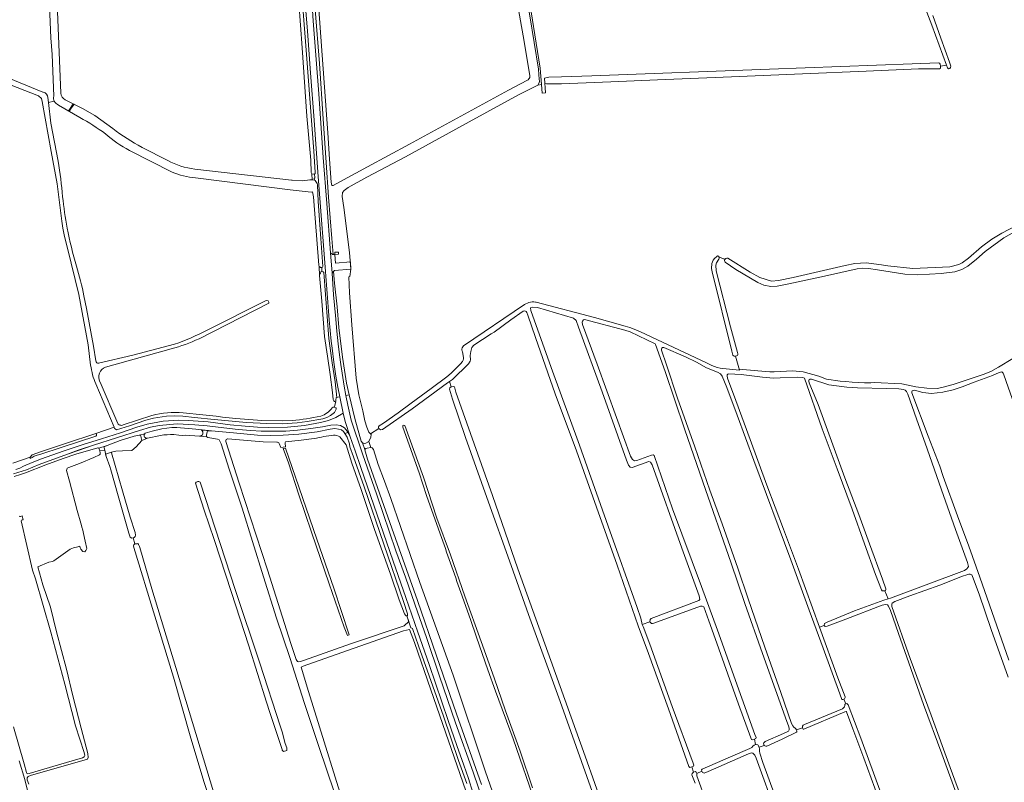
# Model space of a CAD drawing. Header units: metres. Extents: x 209813 to 223847, y 571801 to 587119.
# Tile 588 of 656: x 218843 to 219607, y 580246 to 580837. Entities that reach past the tile are written whole.
import ezdxf

# ---------------------------------------------------------------- set-up
doc = ezdxf.new("R2010")
doc.units = ezdxf.units.M
for name, color, linetype, lineweight in [('B-RO-GR-GRAS-GV', 8, 'Continuous', 0), ('B-RO-GR-GROENVOORZIENING-GV', 8, 'Continuous', 0), ('B-RO-KW-KUNSTWERK_GEMAAL-GV', 8, 'Continuous', 0), ('B-RO-KW-KUNSTWERK_STUW-GV', 8, 'Continuous', 0), ('B-RO-OG-TERREIN_CULTUURSCHEIDING-GV', 8, 'Continuous', 0), ('B-RO-OG-WATER_GREPPEL-GV', 8, 'Continuous', 0), ('B-RO-OG-WEG-GV', 8, 'Continuous', 0), ('B-RO-VH-VERHARDING_GRASBETONSTEEN-GV', 8, 'Continuous', 0), ('B-RO-VH-VERHARDING_PUIN-GV', 8, 'Continuous', 0)]:
    doc.layers.add(name, color=color, linetype=linetype, lineweight=lineweight)

msp = doc.modelspace()

# ---------------------------------------------------------------- linework, layer by layer
at = {"layer": 'B-RO-GR-GRAS-GV', "flags": 128}
for points in [[(219562.24, 580801.472), (219550.753, 580832.544), (219533.29, 580878.383), (219512.785, 580936.129), (219498.696, 580974.163), (219485.136, 581011.403), (219457.818, 581086.677), (219457.818, 581088.397), (219458.121, 581088.851), (219459.472, 581089.588)], [(218869.778, 580777.397), (218868.458, 580809.699), (218867.544, 580822.714), (218862.901, 580932.98), (218862.618, 580946.771), (218863.232, 580950.522)], [(218868.239, 580950.741), (218875.221, 580779.743)], [(219074.856, 580851.994), (219078.081, 580809.233), (219082.335, 580748.911), (219083.742, 580728.659), (219085.075, 580710.61), (219085.581, 580708.145), (219086.427, 580708.186), (219088.902, 580709.409), (219113.044, 580722.677), (219145.768, 580740.088), (219222.55, 580781.937), (219236.707, 580789.441), (219237.741, 580790.145), (219238.94, 580791.769), (219239.033, 580793.048), (219234.711, 580819.817), (219227.478, 580860.96)], [(219237.016, 580862.264), (219247.065, 580799.052), (219247.622, 580792.93), (219248.579, 580779.699), (219251.171, 580779.882), (219250.356, 580791.447), (219253.66, 580792.01), (219263.619, 580792.48), (219287.134, 580793.047), (219424.985, 580798.253), (219535.562, 580802.551), (219555.912, 580803.242), (219556.905, 580802.911), (219557.368, 580802.183), (219557.55, 580800.742)], [(219069.841, 580717.079), (219069.396, 580718.34), (219069.182, 580727.768), (219066.185, 580761.923), (219062.349, 580814.786), (219059.903, 580850.06), (219059.787, 580851.035)], [(219551.744, 580839.985), (219557.962, 580822.258), (219564.577, 580803.803), (219565.503, 580800.628), (219565.437, 580799.636), (219564.907, 580798.842), (219563.783, 580798.578), (219563.055, 580799.305), (219562.24, 580801.472), (219557.55, 580800.742), (219557.698, 580799.67), (219557.632, 580799.008), (219556.772, 580798.678), (219554.92, 580798.678), (219540.567, 580798.479), (219500.019, 580796.825), (219450.476, 580794.643), (219395.508, 580792.328), (219338.094, 580790.145), (219301.978, 580788.491), (219263.619, 580786.905), (219251.975, 580786.905), (219250.645, 580787.353)], [(218898.4, 580568.844), (218896.387, 580584.54), (218889.285, 580623.527), (218880.37, 580659.438), (218878.119, 580668.718), (218876.708, 580674.957), (218875.916, 580680.562), (218872.335, 580709.336), (218867.879, 580734.522), (218860.847, 580773.283), (218860.181, 580775.654), (218857.9, 580777.687), (218830.812, 580788.363), (218792.289, 580805.562)], [(218795.22, 580807.637), (218861.381, 580780.591)], [(219245.174, 580786.003), (219242.157, 580784.477), (219230.342, 580778.322), (219192.013, 580757.528), (219142.694, 580730.237), (219112.736, 580714.536), (219098.123, 580706.657), (219095.057, 580704.286), (219093.861, 580702.745), (219093.459, 580699.698), (219094.818, 580690.972), (219099.288, 580656.183), (219100.307, 580643.361), (219099.44, 580637.502), (219098.64, 580637.335), (219099.171, 580624.927), (219100.902, 580600.113), (219104.364, 580558.673), (219106.374, 580545.951), (219109.4, 580533.577), (219111.112, 580525.616), (219112.594, 580520.854), (219114.181, 580517.044), (219115.451, 580515.7)], [(219248.089, 580786.467), (219245.174, 580786.003)], [(218865.222, 580776.262), (218865.621, 580772.565), (218870.218, 580773.4)], [(218878.691, 580774.58), (218892.104, 580767.866), (218901.519, 580762.399), (218915.488, 580752.287)], [(218865.621, 580772.565), (218867.426, 580756.531), (218873.104, 580727)], [(218889.955, 580760.746), (218873.425, 580770.495)], [(218961.491, 580718.536), (218928.408, 580735.353)], [(218938.324, 580737.676), (218958.224, 580727.635)], [(218979.133, 580720.83), (219054.105, 580712.244), (219054.687, 580712.163), (219062.683, 580711.768), (219068.504, 580712.571), (219070.194, 580712.435)], [(219053.062, 580704.737), (218979.84, 580714.11)], [(219075.633, 580645.224), (219075.474, 580646.256), (219071.257, 580699.382), (219070.399, 580703.189), (219069.563, 580703.044), (219053.062, 580704.737)], [(219629.813, 580680.61), (219606.794, 580667.513), (219592.109, 580657.062), (219585.495, 580650.977), (219578.88, 580645.685), (219574.118, 580642.907), (219568.694, 580641.187), (219558.11, 580639.864), (219540.119, 580638.938), (219529.913, 580639.378), (219508.799, 580642.712), (219501.734, 580643.903), (219496.813, 580644.062), (219493.003, 580643.506), (219467.524, 580637.87), (219440.06, 580631.838), (219430.932, 580630.012), (219426.011, 580629.933), (219420.534, 580630.806), (219415.93, 580632.87), (219398.944, 580643.109), (219390.45, 580648.745), (219389.974, 580649.935), (219390.292, 580650.808), (219389.649, 580651.198), (219385.92, 580652.62), (219386.012, 580651.842), (219385.769, 580651.098), (219383.855, 580648.079), (219383.231, 580646.325), (219383.538, 580642.047), (219394.793, 580598.493), (219400.217, 580578.682), (219400.382, 580577.756), (219400.382, 580576.863), (219400.018, 580576.4), (219399.349, 580576.125), (219398.693, 580575.909)], [(219390.292, 580650.808), (219391.006, 580651.523), (219391.959, 580651.92), (219392.752, 580651.84), (219409.995, 580641.027), (219417.463, 580636.831), (219426.412, 580634.097), (219431.851, 580634.413), (219443.217, 580636.738), (219483.644, 580646.041), (219491.206, 580647.597), (219500.016, 580648.234), (219511.725, 580646.753), (219516.767, 580645.763), (219536.061, 580643.832), (219564.857, 580645.072), (219571.736, 580646.84), (219574.39, 580648.202), (219579.219, 580651.738), (219589.388, 580660.595), (219597.4, 580666.45), (219605.157, 580671.074), (219615.933, 580676.839)], [(219121.927, 580519.711), (219121.723, 580520.225), (219121.685, 580520.806), (219121.739, 580521.115), (219122.124, 580521.72), (219125.5, 580523.839), (219136.974, 580531.889), (219146.88, 580539.421), (219162.417, 580550.698), (219174.673, 580559.84), (219178.04, 580562.743), (219185.33, 580570.001), (219186.794, 580571.828), (219187.018, 580572.214), (219187.207, 580572.618), (219187.36, 580573.038), (219187.477, 580573.469), (219187.555, 580573.908), (219187.595, 580574.353), (219187.596, 580574.799), (219186.722, 580579.22), (219186.591, 580579.604), (219186.492, 580579.998), (219186.425, 580580.399), (219186.391, 580580.802), (219186.39, 580581.21), (219186.423, 580581.615), (219186.488, 580582.016), (219186.586, 580582.41), (219187.705, 580583.969), (219234.874, 580615.842), (219235.966, 580616.508), (219237.125, 580617.05), (219238.336, 580617.461), (219239.586, 580617.735), (219240.858, 580617.87), (219242.137, 580617.863), (219243.407, 580617.715), (219244.035, 580617.589), (219289.1, 580605.905), (219313.106, 580599.193), (219316.504, 580598.096), (219319.857, 580596.869), (219323.16, 580595.513), (219324.792, 580594.788), (219376.044, 580570.634), (219378.045, 580569.574), (219380.108, 580568.641), (219382.22, 580567.841), (219384.389, 580567.169), (219386.589, 580566.636), (219388.819, 580566.241), (219401.565, 580565.008), (219398.693, 580575.909), (219398.518, 580575.853), (219398.155, 580575.796), (219397.971, 580575.795), (219397.608, 580575.849), (219397.432, 580575.902), (219397.101, 580576.061), (219396.809, 580576.283), (219396.581, 580576.518), (219395.733, 580579.592), (219380.373, 580641.183), (219379.965, 580643.802), (219380.172, 580647.587), (219381.283, 580650.269), (219382.391, 580651.593), (219384.073, 580653.151), (219384.65, 580653.505), (219385.443, 580653.382), (219385.92, 580652.62)], [(219076.167, 580645.213), (219075.633, 580645.224), (219075.871, 580638.398)], [(219077.836, 580641.528), (219077.616, 580644.51)], [(219075.871, 580638.398), (219076.188, 580639.747), (219076.582, 580640.274)], [(219086.842, 580541.613), (219086.586, 580542.275), (219085.872, 580547.593), (219084.046, 580561.722), (219081.983, 580575.85), (219079.839, 580591.17), (219077.776, 580618.475), (219075.871, 580638.398)], [(218893.213, 580622.526), (218895.289, 580612.768), (218900.471, 580583.565), (218902.414, 580572.137)], [(218988.825, 580595.929), (219034.512, 580619.021), (219036.029, 580618.657), (219036.558, 580617.731), (219036.558, 580616.809), (218982.449, 580589.372)], [(219367.222, 580244.784), (219364.708, 580251.2), (219364.841, 580252.324), (219365.999, 580253.307), (219364.733, 580257.639), (219363.253, 580257.087), (219362.459, 580257.682), (219346.518, 580302.463), (219331.106, 580345.392), (219323.102, 580366.757), (219306.698, 580413.786), (219290.691, 580458.766), (219275.279, 580502.422), (219258.809, 580546.674), (219243.529, 580590.33), (219237.576, 580607.528), (219236.782, 580609.579), (219236.253, 580610.505), (219235.128, 580611.034), (219233.805, 580610.637), (219224.28, 580604.088), (219211.382, 580594.563), (219209.005, 580593.254), (219195.67, 580584.443), (219194.162, 580582.617), (219193.209, 580579.522), (219192.892, 580576.267), (219193.13, 580572.934), (219192.892, 580571.902), (219191.384, 580569.997), (219179.16, 580557.694), (219176.717, 580556.271), (219178.155, 580552.04), (219179.561, 580552.302), (219180.487, 580552.037), (219180.884, 580551.111), (219181.678, 580548.068), (219209.988, 580467.899), (219229.7, 580410.882), (219255.365, 580339.841), (219281.955, 580265.757), (219304.445, 580202.125)], [(219440.105, 580287.454), (219439.625, 580289.4), (219438.351, 580292.712), (219429.485, 580317.309), (219419.594, 580345.425), (219405.845, 580384.17), (219395.129, 580415.462), (219373.35, 580478.534), (219358.924, 580519.583), (219343.964, 580563.881), (219336.613, 580584.923), (219336.231, 580585.431), (219316.782, 580594.623), (219312.693, 580596.12), (219281.556, 580604.282), (219280.765, 580603.96), (219279.856, 580603.088), (219279.75, 580602.293), (219279.962, 580600.493), (219291.286, 580569.59), (219306.209, 580528.209), (219317.215, 580498.258), (219318.697, 580495.718), (219320.285, 580494.766), (219322.084, 580494.977), (219333.408, 580499.105), (219334.678, 580499.317), (219335.419, 580498.787), (219349.812, 580457.618), (219372.143, 580397.187), (219384.737, 580363.426), (219413.63, 580282.569), (219414.476, 580280.241), (219414.371, 580279.394), (219413.274, 580278.925)], [(218904.536, 580570.338), (218931.175, 580576.722), (218963.493, 580585.149)], [(219482.505, 580309.913), (219481.725, 580309.657), (219481.089, 580309.819), (219479.372, 580314.19), (219466.63, 580349.579), (219455.81, 580378.928), (219441.479, 580417.981), (219412.749, 580495.088), (219399.845, 580530.023), (219391.749, 580551.498), (219388.35, 580560.368), (219386.875, 580562.053), (219384.712, 580563.373), (219376.172, 580566.788), (219368.346, 580571.276), (219359.712, 580575.412), (219343.046, 580582.633), (219342.066, 580582.467), (219341.395, 580581.921), (219341.124, 580581.412), (219341.127, 580580.414), (219344.931, 580569.094), (219353.673, 580543.335), (219367.038, 580505.642), (219378.776, 580472.084), (219388.318, 580445.8), (219400.276, 580411.553), (219408.432, 580387.717), (219421.306, 580350.367), (219433.83, 580315.104), (219442.093, 580291.19), (219442.95, 580289.343), (219443.871, 580288.15), (219444.724, 580287.57), (219445.497, 580286.893), (219445.807, 580286.115), (219450.616, 580287.818), (219450.485, 580289.067), (219450.984, 580289.824), (219451.994, 580290.222), (219481.475, 580302.533), (219483.023, 580303.914), (219483.315, 580305.038), (219483.371, 580306.022), (219484.066, 580306.274)], [(218960.961, 580581.439), (218910.003, 580567.356)], [(219401.343, 580565.839), (219416.009, 580564.369), (219425.217, 580563.655), (219428.63, 580563.734), (219443.076, 580564.369), (219451.093, 580563.655), (219463.257, 580560.224), (219469.13, 580558.144), (219472.678, 580557.452), (219476.253, 580556.913), (219479.847, 580556.53), (219484.082, 580556.122), (219488.956, 580555.687), (219493.842, 580555.404), (219498.735, 580555.273), (219503.629, 580555.294), (219506.075, 580555.361), (219527.531, 580554.288), (219538.565, 580552.066), (219546.978, 580550.954), (219554.916, 580550.796), (219558.567, 580551.431), (219567.457, 580553.812), (219590.793, 580561.511), (219596.588, 580563.893), (219602.62, 580567.226), (219613.733, 580573.973)], [(219467.412, 580367.152), (219467.491, 580368.541), (219469.631, 580369.636), (219491.003, 580378.353), (219513.617, 580386.645), (219516.987, 580387.719), (219514.49, 580393.985), (219513.515, 580393.831), (219512.427, 580394.055), (219511.86, 580394.629), (219507.038, 580406.489), (219498.696, 580430.404), (219488.987, 580457.129), (219477.532, 580488.469), (219465.772, 580519.48), (219452.066, 580558.852), (219450.83, 580559.383), (219446.52, 580559.648), (219433.298, 580558.957), (219427.925, 580558.796), (219419.467, 580559.437), (219403.086, 580561.61), (219393.235, 580562.274), (219392.515, 580561.887), (219392.14, 580561.376), (219392.146, 580560.725), (219392.418, 580558.809), (219398.868, 580541.535), (219409.915, 580511.205), (219422.984, 580475.863), (219435.716, 580441.658), (219447.331, 580410.717), (219463.63, 580365.817)], [(219614.944, 580537.968), (219606.777, 580561.437), (219606.212, 580562.635), (219605.254, 580563.626), (219603.182, 580563.263), (219597.848, 580560.804), (219583.806, 580555.8), (219574.45, 580552.101), (219567.478, 580549.786), (219559.423, 580548.04), (219550.666, 580546.865), (219544, 580547.7), (219537.285, 580549.382), (219536.344, 580549.336), (219535.732, 580548.968), (219535.378, 580548.169), (219535.296, 580547.335), (219547.913, 580513.817), (219556.972, 580490.632), (219559.766, 580482.534), (219570.778, 580452.149), (219579.623, 580428.637), (219588.075, 580404.596), (219610.569, 580340.228)], [(218837.937, 580493.006), (218851.357, 580497.433), (218852.977, 580499.385), (218859.434, 580501.757), (218878.874, 580508.05), (218902.29, 580515.926), (218916.547, 580520.82), (218902.353, 580554.342)], [(218905.673, 580555.612), (218919.398, 580523.643)], [(219176.717, 580556.271), (219175.247, 580555.25), (219147.837, 580535.141), (219124.765, 580519.054), (219123.283, 580518.843), (219121.927, 580519.711), (219115.451, 580515.7), (219115.981, 580515.139), (219115.769, 580513.128), (219114.181, 580509.741)], [(219516.987, 580387.719), (219518.832, 580388.35), (219576.153, 580409.654), (219577.897, 580410.885), (219578.9, 580411.998), (219579.2, 580412.779), (219579.098, 580413.919), (219578.572, 580415.85), (219569.163, 580441.528), (219558.402, 580472.187), (219547.322, 580504.002), (219538.968, 580527.283), (219532.302, 580546.292), (219531.305, 580548.328), (219530.154, 580549.475), (219528.754, 580550.076), (219525.148, 580550.547), (219515.68, 580550.853), (219493.235, 580551.374), (219485.014, 580551.818), (219470.972, 580553.563), (219457.554, 580558.009), (219456.215, 580558.069), (219455.712, 580557.648), (219455.464, 580557.066), (219455.452, 580556.432), (219455.682, 580555.132), (219462.616, 580538.402), (219483.316, 580481.509), (219494.164, 580453.113), (219502.568, 580430.266), (219512.535, 580403.02), (219515.236, 580395.476), (219515.242, 580394.861), (219514.995, 580394.261), (219514.49, 580393.985)], [(219299.89, 580203.522), (219283.3, 580250.115), (219262.504, 580308.059), (219237.977, 580375.686), (219224.642, 580413.707), (219205.671, 580466.412), (219189.161, 580512.926), (219179.081, 580542.454), (219176.62, 580550.391), (219177.096, 580551.344), (219178.155, 580552.04)], [(219087.207, 580536.391), (219087.422, 580536.879), (219088.404, 580539.769), (219088.478, 580540.553)], [(218923.693, 580522.571), (218945.862, 580529.878)], [(219010.909, 580527.409), (219031.117, 580526.037), (219047.074, 580525.691), (219054.818, 580525.901)], [(219140.534, 580520.854), (219140.534, 580522.018), (219141.275, 580522.441), (219142.016, 580522.229), (219156.455, 580482.065), (219167.029, 580450.354), (219177.508, 580421.881), (219188.743, 580389.851), (219201.232, 580354.57), (219211.253, 580326.581), (219220.232, 580300.848), (219231.56, 580269.572), (219241.217, 580241.209)], [(218952.573, 580514.4), (218942.56, 580512.26), (218937.99, 580510.561), (218933.631, 580505.517), (218930.323, 580502.607), (218923.047, 580502.342), (218917.888, 580502.21), (218914.523, 580501.352), (218914.433, 580500.952), (218923, 580471.531), (218929.155, 580450.979), (218932.898, 580439.062), (218933.12, 580437.012), (218932.9, 580436.027), (218932.173, 580435.217), (218931.358, 580435.009), (218932.706, 580430.283), (218934.086, 580430.503), (218934.885, 580430.505), (218935.468, 580429.924), (218936.234, 580428.218), (218936.562, 580427.637), (218945.96, 580395.463), (218964.533, 580334.457), (218998.863, 580221.195)], [(218966.753, 580514.708), (218962.997, 580515.069)], [(219087.544, 580237.445), (219075.48, 580273.212), (219064.292, 580306.622), (219052.791, 580342.209), (219042.661, 580372.825), (219032.456, 580404.875), (219023.983, 580432.264), (219015.986, 580457.912), (219005.892, 580488.238), (218999.612, 580507.828), (218998.154, 580511.11), (218996.828, 580511.615), (218989.276, 580512.908), (218988.531, 580513.233), (218982.883, 580513.886), (218971.652, 580514.55), (218969.73, 580514.421), (218966.753, 580514.708)], [(219169.366, 580438.178), (219158.818, 580467.833), (219153.128, 580485.399), (219140.534, 580520.854)], [(219003.213, 580509.786), (219013.647, 580477.416), (219035.461, 580410.288), (219053.638, 580353.247), (219057.731, 580340.747), (219058.812, 580339.146), (219059.806, 580338.8), (219061.142, 580339.116), (219063.459, 580340.034), (219100.689, 580353.135), (219141.665, 580366.933), (219145.071, 580370.291), (219143.599, 580374.498), (219143.137, 580374.528), (219142.609, 580374.999), (219141.881, 580376.243), (219137.796, 580386.986), (219130.953, 580406.795), (219118.638, 580441.452), (219108.148, 580472.526), (219100.878, 580493.006), (219096.518, 580507.009), (219091.674, 580513.284)], [(219042.859, 580509.194), (219032.146, 580509.399), (219022.792, 580510.156), (219004.844, 580511.841), (219004.634, 580511.84)], [(219049.205, 580508.41), (219049.607, 580505.629), (219045.864, 580505.047), (219044.665, 580508.063)], [(219071.804, 580512.036), (219061.574, 580510.778), (219049.575, 580509.534)], [(218931.358, 580435.009), (218930.451, 580434.777), (218928.975, 580435.472), (218928.094, 580438.726), (218919.855, 580467.569), (218914.04, 580487.698), (218913.305, 580490.307), (218910.487, 580498.042), (218909.269, 580502.895), (218905.592, 580502.34), (218905.885, 580500.871), (218905.796, 580499.8), (218905.307, 580499.254), (218900.864, 580497.286), (218889.711, 580492.691), (218881.369, 580489.627), (218880.245, 580488.899), (218879.847, 580488.063), (218879.685, 580487.264), (218881.951, 580478.902), (218887.874, 580456.227), (218890.684, 580446.505), (218891.838, 580442.459), (218892.148, 580442.024), (218894.18, 580432.481), (218895.306, 580426.819), (218894.704, 580425.266), (218893.844, 580424.274), (218892.389, 580424.406), (218890.671, 580426.322), (218890.161, 580427.374), (218889.874, 580428.539), (218888.42, 580428.044), (218885.046, 580427.25), (218882.63, 580426.284), (218869.916, 580417.168), (218868.89, 580416.797), (218865.93, 580416.072), (218857.331, 580412.619), (218861.367, 580398.549), (218867.213, 580381.174), (218871.936, 580362.089), (218879.729, 580333.254), (218884.583, 580312.535), (218890.988, 580287.585), (218896.134, 580267.909), (218896.453, 580264.806), (218895.951, 580263.558), (218851.759, 580250.749), (218849.804, 580250.031), (218849.073, 580248.991), (218849.156, 580247.478), (218850.521, 580244.029)], [(219115.663, 580504.979), (219116.721, 580504.767), (219117.886, 580503.497), (219121.484, 580491.961), (219126.352, 580478.944), (219131.221, 580465.609), (219153.763, 580400.415), (219179.481, 580328.448), (219204.775, 580253.518), (219229.117, 580183.668)], [(218838.64, 580288.593), (218846.856, 580259.904), (218848.715, 580253.016), (218849.267, 580252.164), (218850.628, 580252.429), (218873.38, 580259.08), (218892.02, 580264.606), (218893.461, 580265.152), (218893.912, 580266.401), (218893.453, 580268.533), (218886.679, 580289.249), (218878.334, 580321.534), (218867.486, 580361.845), (218855.49, 580403.37), (218853.407, 580409.943), (218844.524, 580448.24), (218844.704, 580448.767), (218845.322, 580448.987), (218846.029, 580449.071), (218845.293, 580452.004), (218844.815, 580451.808), (218843.944, 580451.625), (218843.49, 580451.57), (218843.163, 580451.769)], [(219008.631, 580183.084), (219007.764, 580183.061), (219006.564, 580183.677), (219005.689, 580185.237), (219001.704, 580198.346), (218995.892, 580216.83), (218986.501, 580245.262), (218976.19, 580279.76), (218962.548, 580327.005), (218948.071, 580374.43), (218931.948, 580427.592), (218931.655, 580428.827), (218931.871, 580429.663), (218932.706, 580430.283)], [(219610.192, 580326.977), (219596.962, 580363.947), (219587.535, 580391.38), (219582.479, 580405.084), (219581.762, 580406.217), (219581.215, 580406.628), (219580.634, 580406.767), (219579.639, 580406.757), (219577.905, 580406.415), (219574.605, 580405.206), (219556.938, 580398.282), (219533.801, 580389.966), (219522.244, 580385.563), (219520.121, 580384.257), (219519.78, 580383.634), (219519.88, 580381.83), (219534.112, 580341.574), (219550.331, 580297.505), (219565.032, 580257.045), (219584.757, 580203.783), (219604.409, 580149.69), (219608.314, 580139.486)], [(219243.933, 580227.589), (219226.153, 580279.13), (219212.493, 580316.056), (219206.567, 580332.739), (219197.647, 580358.098), (219192.896, 580371.761), (219185.404, 580392.582)], [(219365.999, 580253.307), (219367.288, 580253.779), (219368.082, 580253.383), (219368.539, 580252.325), (219372.39, 580254.107), (219372.178, 580255.106), (219372.84, 580255.701), (219394.622, 580265.274), (219409.617, 580271.708), (219411.204, 580272.568), (219412.064, 580273.626), (219412.99, 580274.42), (219414.185, 580274.784), (219413.274, 580278.925), (219411.936, 580278.442), (219410.984, 580278.654), (219410.349, 580280.029), (219400.93, 580306.17), (219381.571, 580360.675), (219377.999, 580370.596), (219373.964, 580381.511), (219372.707, 580382.106), (219371.318, 580382.172), (219335.137, 580368.811), (219334.144, 580368.678), (219333.351, 580368.744), (219332.755, 580369.274), (219332.226, 580369.935)], [(219583.023, 580200.918), (219558.542, 580267.675), (219544.372, 580305.901), (219524.878, 580360.999), (219518.74, 580378.702), (219517.181, 580382.034), (219516.356, 580383.119), (219514.931, 580383.454), (219512.337, 580382.841), (219484.136, 580372.105), (219469.64, 580366.671), (219468.122, 580366.276), (219467.412, 580367.152), (219463.63, 580365.817), (219477.962, 580326.613), (219483.573, 580311.841), (219483.573, 580311.15), (219483.212, 580310.205), (219482.505, 580309.913), (219484.066, 580306.274), (219484.82, 580306.548), (219485.915, 580305.678), (219495.797, 580279.663), (219527.355, 580193.324)], [(219326.192, 580367.719), (219327.067, 580366.363), (219332.226, 580352.605), (219349.424, 580304.252), (219365.63, 580260.397), (219366.159, 580258.744), (219365.894, 580258.016), (219364.733, 580257.639)], [(219420.825, 580274.152), (219416.857, 580272.69), (219417.192, 580271.228), (219417.233, 580269.79), (219417.458, 580268.209), (219419.872, 580260.845), (219442.238, 580199.451), (219468.266, 580127.045), (219470.847, 580119.768), (219543.065, 580143.355), (219537.59, 580157.303), (219526.497, 580186.656), (219506.745, 580240.989), (219498.193, 580264.141), (219489.499, 580287.003), (219484.755, 580300.204), (219484.373, 580300.363), (219483.489, 580300.065), (219451.607, 580286.649), (219451.027, 580286.825), (219450.843, 580287.13), (219450.616, 580287.818)], [(219421.544, 580277.166), (219435.876, 580283.46), (219439.656, 580285.232)], [(219445.807, 580286.115), (219446.16, 580285.193)], [(219445.95, 580284.348), (219434.813, 580278.931), (219422.777, 580273.429)], [(219414.185, 580274.784), (219414.512, 580274.883), (219415.967, 580274.619), (219416.857, 580272.69)], [(218837.565, 580127.475), (218863.997, 580135.463), (218871.349, 580137.573), (218878.657, 580140.166), (218878.984, 580140.256), (218877.831, 580144.335), (218877.365, 580144.167), (218876.766, 580144.075), (218876.239, 580144.128), (218875.839, 580144.237), (218875.565, 580144.545), (218873.06, 580153.135), (218866.419, 580177.181), (218859.87, 580200.082), (218855.92, 580213.594), (218852.514, 580227.525), (218849.512, 580239.076), (218847.435, 580247.611), (218843.018, 580262.233)], [(219368.539, 580252.325), (219368.587, 580251.384), (219368.539, 580250.551), (219383.498, 580209.265), (219399.574, 580164.015), (219404.007, 580152.868), (219408.048, 580141.476), (219411.586, 580131.354), (219457.957, 580146.499), (219430.487, 580220.708), (219414.506, 580264.32), (219413.567, 580266.442), (219412.904, 580267.39), (219412.046, 580268.012), (219410.951, 580268.242), (219408.545, 580267.549), (219377.274, 580253.869), (219374.374, 580252.618), (219373.799, 580252.746), (219372.979, 580253.011), (219372.39, 580254.107)]]:
    msp.add_lwpolyline(points, dxfattribs=at)
at = {"layer": 'B-RO-GR-GRAS-GV'}
for points in [[(218861.381, 580780.591, -0.0145757), (218861.674, 580780.438)], [(218861.674, 580780.438, -0.3376484), (218865.222, 580776.262)], [(218870.218, 580773.4, -0.1510185), (218869.778, 580777.397)], [(218875.221, 580779.743, 0.285344), (218878.691, 580774.58)], [(218873.425, 580770.495, -0.1361652), (218870.218, 580773.4)], [(218909.929, 580748.13, 0.037672), (218889.955, 580760.746)], [(218915.488, 580752.287, 0.04), (218938.324, 580737.676)], [(218928.408, 580735.353, -0.0583413), (218909.929, 580748.13)], [(218873.104, 580727, -0.0195355), (218876.66, 580699.437)], [(218958.224, 580727.635, 0.0973363), (218979.133, 580720.83)], [(218979.84, 580714.11, -0.0838692), (218961.491, 580718.536)], [(218876.66, 580699.437, 0.0156602), (218880.088, 580675.068)], [(218880.088, 580675.068, 0.0201428), (218887.449, 580645.582)], [(218887.449, 580645.582, -0.020227), (218893.213, 580622.526)], [(219077.616, 580644.51, -0.3985281), (219076.167, 580645.213)], [(219076.582, 580640.274, -0.3652313), (219077.836, 580641.528)], [(218963.493, 580585.149, 0.0342738), (218988.825, 580595.929)], [(218982.449, 580589.372, -0.0392946), (218960.961, 580581.439)], [(218902.353, 580554.342, -0.0635601), (218898.4, 580568.844)], [(218902.414, 580572.137, 0.4630937), (218904.624, 580570.351)], [(218910.003, 580567.356, 0.4415666), (218905.519, 580555.906)], [(219088.478, 580540.553, -0.4316986), (219086.842, 580541.613)], [(218945.862, 580529.878, -0.0931043), (218970.127, 580531.907)], [(218970.127, 580531.907, -0.0067287), (219010.909, 580527.409)], [(219054.818, 580525.901, 0.0269963), (219076.823, 580529.259)], [(219076.823, 580529.259, 0.154796), (219085.765, 580535.795)], [(219085.765, 580535.795, -0.2211557), (219087.207, 580536.391)], [(218919.398, 580523.643, 0.4368652), (218924.304, 580522.971)], [(218962.997, 580515.069, 0.0448129), (218952.573, 580514.4)], [(219086.782, 580514.695, 0.013035), (219071.804, 580512.036)], [(219091.674, 580513.284, 0.1698863), (219086.782, 580514.695)], [(219004.634, 580511.84, 0.4792234), (219003.213, 580509.786)], [(219044.665, 580508.063, 0.3524844), (219042.859, 580509.194)], [(219049.575, 580509.534, 0.3233626), (219049.205, 580508.41)], [(219185.404, 580392.582, 0.0074596), (219169.366, 580438.178)], [(219439.656, 580285.232, 0.2084094), (219440.105, 580287.454)], [(219446.16, 580285.193, -0.2843996), (219445.95, 580284.348)]]:
    msp.add_lwpolyline(points, format="xyb", dxfattribs=at)
at = {"layer": 'B-RO-GR-GRAS-GV', "flags": 128}
for points in [[(219069.841, 580717.079), (219070.194, 580712.435), (219070.617, 580712.401), (219071.982, 580712.157), (219071.826, 580713.49), (219072.213, 580714.059), (219071.955, 580717.115), (219070.862, 580716.836)], [(219316.813, 580489.858), (219315.543, 580491.445), (219314.062, 580495.149), (219295.223, 580548.172), (219276.808, 580598.443), (219274.903, 580603.417), (219272.998, 580605.216), (219245.058, 580613.577), (219241.46, 580613.895), (219239.52, 580613.25), (219239.872, 580611.355), (219255.641, 580567.116), (219277.655, 580506.791), (219299.774, 580444.138), (219322.317, 580381.061), (219325.174, 580372.7), (219326.192, 580367.719), (219332.226, 580369.935), (219332.371, 580371.642), (219333.217, 580372.382), (219370.259, 580386.352), (219370.894, 580387.199), (219370.471, 580390.057), (219357.03, 580426.887), (219333.852, 580491.657), (219332.688, 580493.773), (219331.312, 580494.303), (219318.507, 580489.54)], [(219115.663, 580504.979), (219114.181, 580509.741), (219111.896, 580508.507), (219111.024, 580508.272), (219110.007, 580508.324), (219109.172, 580508.73), (219111.133, 580503.384), (219111.854, 580504.188), (219112.943, 580504.632)], [(219049.581, 580504.54), (219057.402, 580482.136), (219073.951, 580433.952), (219087.095, 580396.057), (219098.98, 580359.868), (219097.565, 580359.348), (219094.956, 580365.657), (219083.475, 580399.433), (219069.665, 580439.308), (219059.918, 580468.477), (219051.804, 580493.067), (219047.827, 580504.356)], [(218994.182, 580433.614), (218986.532, 580456.359), (218979.806, 580477.36), (218980.326, 580478.197), (218980.961, 580478.435), (218981.516, 580478.593), (218982.231, 580478.673), (218983.461, 580478.289), (218991.477, 580453.55), (219010.599, 580394.943), (219029.567, 580337.841), (219045.356, 580289.172), (219046.948, 580284.549), (219049.266, 580275.652), (219050.51, 580272.148), (219050.616, 580271.088), (219050.616, 580270.665), (219050.51, 580270.136), (219048.076, 580269.501), (219047.018, 580270.559), (219047.018, 580270.982), (219037.312, 580299.59), (219034.835, 580307.561), (219020.732, 580352.054), (219007.766, 580392.538)], [(219186.334, 580232.494), (219187.934, 580232.864), (219188.49, 580232.732), (219190.369, 580235.484), (219189.376, 580238.844), (219176.057, 580277.798), (219162.215, 580317.213), (219149.516, 580353.949), (219145.751, 580363.961), (219140.984, 580362.987), (219093.2, 580346.265), (219063.342, 580335.43), (219061.662, 580334.645), (219067.463, 580315.831), (219100.322, 580210.501), (219101.416, 580205.724), (219125.465, 580212.334), (219145.942, 580218.946), (219178.991, 580230.179)]]:
    msp.add_lwpolyline(points, close=True, dxfattribs=at)
at = {"layer": 'B-RO-GR-GRAS-GV'}
msp.add_arc((219422.384, 580275.373), 1.98, 115.111056, 280.74932, dxfattribs=at)
at = {"layer": 'B-RO-GR-GROENVOORZIENING-GV', "flags": 128}
for points in [[(218940.302, 580515.662), (218936.102, 580514.51), (218936.804, 580514.406), (218937.222, 580514.099), (218937.642, 580512.52), (218937.99, 580510.561), (218942.56, 580512.26)], [(218982.883, 580513.886), (218988.531, 580513.233), (218988.367, 580513.814), (218988.292, 580514.703), (218988.669, 580517.136), (218989.031, 580517.59), (218989.902, 580517.882), (218992.159, 580517.85), (218984.266, 580518.504)], [(218908.88, 580505.592), (218911.077, 580506.484), (218904.825, 580504.517), (218905.592, 580502.34), (218909.269, 580502.895), (218908.775, 580504.863)]]:
    msp.add_lwpolyline(points, dxfattribs=at)
at = {"layer": 'B-RO-GR-GROENVOORZIENING-GV'}
for points in [[(218942.56, 580512.26, -0.6872707), (218940.302, 580515.662)], [(218984.266, 580518.504, -0.8018042), (218982.883, 580513.886)], [(218908.775, 580504.863, -0.3797994), (218908.88, 580505.592)]]:
    msp.add_lwpolyline(points, format="xyb", dxfattribs=at)
at = {"layer": 'B-RO-KW-KUNSTWERK_GEMAAL-GV', "flags": 128}
msp.add_lwpolyline([(219090.739, 580655.007), (219090.713, 580656.57), (219087.686, 580656.52), (219087.714, 580654.76)], close=True, dxfattribs=at)
at = {"layer": 'B-RO-KW-KUNSTWERK_STUW-GV', "flags": 128}
msp.add_lwpolyline([(218882.795, 580767.197), (218885.547, 580771.148), (218884.775, 580771.535), (218881.348, 580766.361), (218881.933, 580765.959)], close=True, dxfattribs=at)
at = {"layer": 'B-RO-OG-TERREIN_CULTUURSCHEIDING-GV', "flags": 128}
msp.add_lwpolyline([(219245.174, 580786.003), (219248.089, 580786.467), (219247.065, 580799.052), (219237.016, 580862.264), (219234.577, 580876.502), (219234.247, 580877.828), (219233.11, 580878.965), (219231.886, 580879.687), (219232.532, 580878.038), (219234.033, 580867.159), (219239.066, 580839.75), (219245.779, 580798.206), (219245.911, 580794.164), (219246.395, 580790.503), (219246.434, 580789.121), (219246.301, 580787.797)], close=True, dxfattribs=at)
at = {"layer": 'B-RO-OG-WATER_GREPPEL-GV', "flags": 128}
for points in [[(219241.217, 580241.209), (219231.56, 580269.572), (219220.232, 580300.848), (219211.253, 580326.581), (219201.232, 580354.57), (219188.743, 580389.851), (219177.508, 580421.881), (219167.029, 580450.354), (219156.455, 580482.065), (219142.016, 580522.229), (219141.275, 580522.441), (219140.534, 580522.018), (219140.534, 580520.854), (219153.128, 580485.399), (219158.818, 580467.833), (219169.366, 580438.178)], [(219185.404, 580392.582), (219192.896, 580371.761), (219197.647, 580358.098), (219206.567, 580332.739), (219212.493, 580316.056), (219226.153, 580279.13), (219243.933, 580227.589), (219252.718, 580202.93), (219273.038, 580146.203), (219296.427, 580080.692), (219313.466, 580032.22), (219320.663, 580012.747), (219324.473, 580000.893), (219325.531, 579999.518), (219326.907, 579999.729)]]:
    msp.add_lwpolyline(points, dxfattribs=at)
for points in [[(218931.358, 580435.009), (218932.173, 580435.217), (218932.9, 580436.027), (218933.12, 580437.012), (218932.898, 580439.062), (218929.155, 580450.979), (218923, 580471.531), (218914.433, 580500.952), (218914.523, 580501.352), (218910.008, 580499.952), (218910.487, 580498.042), (218913.305, 580490.307), (218914.04, 580487.698), (218919.855, 580467.569), (218928.094, 580438.726), (218928.975, 580435.472), (218930.451, 580434.777)], [(219047.827, 580504.356), (219051.804, 580493.067), (219059.918, 580468.477), (219069.665, 580439.308), (219083.475, 580399.433), (219094.956, 580365.657), (219097.565, 580359.348), (219098.98, 580359.868), (219087.095, 580396.057), (219073.951, 580433.952), (219057.402, 580482.136), (219049.581, 580504.54)], [(218983.461, 580478.289), (218982.231, 580478.673), (218981.516, 580478.593), (218980.961, 580478.435), (218980.326, 580478.197), (218979.806, 580477.36), (218986.532, 580456.359), (218994.182, 580433.614), (219007.766, 580392.538), (219020.732, 580352.054), (219034.835, 580307.561), (219037.312, 580299.59), (219047.018, 580270.982), (219047.018, 580270.559), (219048.076, 580269.501), (219050.51, 580270.136), (219050.616, 580270.665), (219050.616, 580271.088), (219050.51, 580272.148), (219049.266, 580275.652), (219046.948, 580284.549), (219045.356, 580289.172), (219029.567, 580337.841), (219010.599, 580394.943), (218991.477, 580453.55)]]:
    msp.add_lwpolyline(points, close=True, dxfattribs=at)
at = {"layer": 'B-RO-OG-WEG-GV', "flags": 128}
for points in [[(219069.843, 580851.732), (219071.092, 580835.677), (219075.342, 580779.095), (219078.865, 580729.848), (219081.588, 580694.211), (219084.442, 580655.955), (219085.95, 580654.615), (219086.37, 580654.65), (219085.545, 580666.986), (219082.854, 580699.138), (219081.02, 580726.055), (219078.862, 580759.815), (219075.796, 580802.705), (219072.437, 580844.55)], [(219062.715, 580849.64), (219065.715, 580809.569), (219071.5, 580734.782), (219072.624, 580718.427), (219072.584, 580717.275), (219071.955, 580717.115), (219072.213, 580714.059), (219071.826, 580713.49), (219071.982, 580712.157), (219072.496, 580712.065)], [(219091.572, 580544.336), (219090.151, 580551.822), (219088.644, 580560.242), (219087.093, 580571.148), (219085.642, 580581.923), (219084.997, 580587.592), (219083.361, 580604.005), (219079.764, 580651.435), (219076.525, 580694.89), (219074.785, 580715.172), (219073.366, 580736.475), (219071.778, 580758.676), (219068.967, 580795.415), (219066.51, 580827.821), (219064.766, 580849.819)], [(219074.304, 580708.679), (219074.867, 580695.704), (219076.91, 580667.125), (219078.408, 580645.393)], [(219079.233, 580640.667), (219083.23, 580589.484), (219085.632, 580570.685), (219087.938, 580556.024), (219089.283, 580543.825)], [(219096.445, 580545.425), (219097.863, 580537.919), (219100.582, 580526.179), (219109.14, 580500.227), (219120.26, 580468.274), (219135.154, 580424.978), (219142.579, 580404.598), (219149.816, 580383.529), (219159.056, 580356.876), (219168.982, 580327.756), (219181.457, 580291.611), (219195.006, 580253.301), (219203.524, 580228.259)], [(219201.545, 580243.844), (219182.289, 580298.593), (219166.675, 580343.665), (219151.824, 580386.346), (219131.996, 580442.486), (219113.235, 580495.923), (219110.945, 580503.175), (219111.133, 580503.384), (219109.172, 580508.73), (219108.342, 580509.995), (219105.318, 580519.946), (219103.364, 580527.399), (219098.794, 580545.95)], [(218840.354, 580487.892), (218843.546, 580489.132), (218846.229, 580490.686), (218853.026, 580493.391), (218860.363, 580496.371), (218877.086, 580502.203), (218892.494, 580507.361), (218906.919, 580511.813), (218921.475, 580516.469), (218934.338, 580520.865), (218942.333, 580523.171), (218954.657, 580525.55), (218966.705, 580526.344), (218973.951, 580526.098), (218981.73, 580525.564), (218989.43, 580524.826), (219006.562, 580522.533), (219018.151, 580521.464), (219027.876, 580520.854), (219036.146, 580520.595), (219050.978, 580520.79), (219064.16, 580522.108), (219076.688, 580524.382), (219082.931, 580525.865), (219088.519, 580528.228), (219094.327, 580531.651), (219091.572, 580544.336), (219088.775, 580543.711), (219088.404, 580539.769), (219087.422, 580536.879), (219087.207, 580536.391), (219088.457, 580535.779), (219088.766, 580535.507), (219088.804, 580534.781), (219087.485, 580532.254), (219084.477, 580529.869), (219081.504, 580528.191), (219078.602, 580527.222), (219066.299, 580525.155), (219058.449, 580524.179), (219047.299, 580523.501), (219035.159, 580523.578), (219019.187, 580524.371), (218994.167, 580526.738), (218979.025, 580528.365), (218970.021, 580529.247), (218963.622, 580529.611), (218957.216, 580529.41), (218947.053, 580527.823), (218941.167, 580526.208), (218928.433, 580521.81), (218918.328, 580518.737), (218917.353, 580519.461), (218916.97, 580519.821), (218916.547, 580520.82), (218902.29, 580515.926), (218902.497, 580515.78), (218902.744, 580515.492), (218902.857, 580515.265), (218902.938, 580514.893), (218902.906, 580514.515), (218902.823, 580514.275), (218902.695, 580514.056), (218902.422, 580513.719), (218875.458, 580505.144), (218859.7, 580499.999), (218856.837, 580499.08), (218854.675, 580498.211), (218853.074, 580497.207), (218851.588, 580496.622), (218851.357, 580497.433), (218837.982, 580493.018)], [(218839.187, 580482.497), (218844.091, 580484.168), (218847.982, 580485.48), (218863.706, 580491.608), (218876.945, 580496.551), (218886.83, 580499.855), (218903.99, 580504.66), (218904.317, 580504.661), (218904.825, 580504.517), (218911.077, 580506.484), (218921.398, 580510.4), (218932.172, 580513.72), (218936.102, 580514.51), (218940.302, 580515.662), (218940.49, 580515.891), (218940.707, 580516.094), (218946.055, 580517.77), (218953.506, 580519.622), (218961.252, 580520.471), (218965.299, 580520.471), (218980.035, 580519.157), (218992.159, 580517.85), (219006.333, 580516.594), (219014.75, 580515.821), (219027.823, 580514.656), (219037.886, 580514.451), (219047.75, 580514.633), (219059.976, 580515.297), (219074.062, 580517.27), (219084.256, 580519.292), (219087.77, 580519.682), (219090.685, 580519.261), (219092.854, 580518.619), (219094.452, 580517.395), (219095.446, 580515.867), (219097.968, 580516.633), (219097.248, 580517.718), (219095.232, 580520.305), (219092.155, 580522.06), (219088.806, 580522.589), (219084.807, 580522.333), (219078.26, 580521.084), (219069.252, 580519.687), (219058.94, 580518.461), (219049.839, 580517.834), (219040.975, 580517.665), (219030.526, 580517.746), (219022.565, 580518.104), (219012.818, 580518.996), (219001.694, 580520.392), (218988.828, 580521.734), (218979.183, 580522.676), (218965.567, 580523.439), (218951.464, 580522.158), (218944.736, 580520.835), (218936.173, 580518.177), (218900.684, 580506.872), (218888.8, 580502.925), (218880.545, 580499.999), (218858.539, 580491.887), (218848.677, 580487.786), (218838.592, 580484.685)], [(219095.446, 580515.867), (219097.341, 580512.953), (219099.096, 580507.961), (219099.397, 580505.473), (219102.323, 580497.88), (219110.555, 580474.519), (219141.108, 580385.637), (219144.249, 580376.227), (219144.279, 580375.22), (219144.116, 580374.729), (219143.917, 580374.566), (219143.599, 580374.498), (219146.861, 580365.162), (219146.996, 580365.251), (219147.937, 580364.701), (219152.787, 580351.295), (219171.971, 580296.906), (219183.751, 580262.46), (219190.054, 580244.553)], [(219194.757, 580237.732), (219191.463, 580248.582), (219187.752, 580258.874), (219182.54, 580274.027), (219175.64, 580293.401), (219160.876, 580336.875), (219152.205, 580361.907), (219142.992, 580388.712), (219133.053, 580416.834), (219108.006, 580489.612), (219103.559, 580502.449), (219099.652, 580513.41), (219098.705, 580515.522), (219097.968, 580516.633)]]:
    msp.add_lwpolyline(points, dxfattribs=at)
at = {"layer": 'B-RO-OG-WEG-GV'}
for points in [[(219072.496, 580712.065, -0.1524505), (219074.304, 580708.679)], [(219078.408, 580645.393, -0.2717819), (219077.616, 580644.51)], [(219077.836, 580641.528, -0.3304343), (219079.233, 580640.667)]]:
    msp.add_lwpolyline(points, format="xyb", dxfattribs=at)
at = {"layer": 'B-RO-OG-WEG-GV', "flags": 128}
msp.add_lwpolyline([(219086.812, 580641.445), (219085.642, 580640.173), (219086.86, 580623.35), (219088.244, 580607.35), (219089.372, 580595.272), (219090.374, 580585.5), (219091.392, 580576.933), (219092.371, 580569.313), (219095.103, 580552.527), (219096.445, 580545.425), (219098.794, 580545.95), (219096.941, 580554.927), (219093.784, 580575.097), (219090.971, 580598.159), (219089.729, 580614.15), (219087.457, 580632.532)], close=True, dxfattribs=at)
at = {"layer": 'B-RO-VH-VERHARDING_GRASBETONSTEEN-GV', "flags": 128}
msp.add_lwpolyline([(219084.442, 580655.955), (219085.642, 580640.173), (219087.655, 580642.362), (219100.307, 580643.361), (219099.871, 580648.851), (219088.229, 580647.969), (219087.714, 580654.76), (219085.95, 580654.615)], close=True, dxfattribs=at)
at = {"layer": 'B-RO-VH-VERHARDING_PUIN-GV', "flags": 128}
msp.add_lwpolyline([(218838.592, 580484.685), (218848.677, 580487.786), (218858.539, 580491.887), (218880.545, 580499.999), (218888.825, 580502.848), (218900.684, 580506.872), (218936.173, 580518.177), (218944.736, 580520.835), (218951.464, 580522.158), (218965.567, 580523.439), (218979.183, 580522.676), (218988.828, 580521.734), (219001.694, 580520.392), (219012.818, 580518.996), (219022.565, 580518.104), (219030.526, 580517.746), (219040.975, 580517.665), (219049.839, 580517.834), (219058.94, 580518.461), (219069.252, 580519.687), (219078.26, 580521.084), (219084.807, 580522.333), (219088.806, 580522.589), (219092.155, 580522.06), (219095.232, 580520.305), (219097.248, 580517.718), (219098.705, 580515.522), (219099.652, 580513.41), (219095.756, 580525.267), (219094.327, 580531.651), (219088.519, 580528.228), (219082.931, 580525.865), (219076.688, 580524.382), (219064.16, 580522.108), (219050.978, 580520.79), (219036.146, 580520.595), (219027.876, 580520.854), (219018.151, 580521.464), (219006.562, 580522.533), (218989.43, 580524.826), (218981.73, 580525.564), (218973.951, 580526.098), (218966.705, 580526.344), (218954.657, 580525.55), (218942.333, 580523.171), (218934.338, 580520.865), (218921.475, 580516.469), (218906.919, 580511.813), (218892.494, 580507.361), (218877.086, 580502.203), (218860.363, 580496.371), (218853.026, 580493.391), (218846.229, 580490.686), (218843.546, 580489.132), (218840.354, 580487.892)], dxfattribs=at)

doc.saveas('drawing.dxf')
